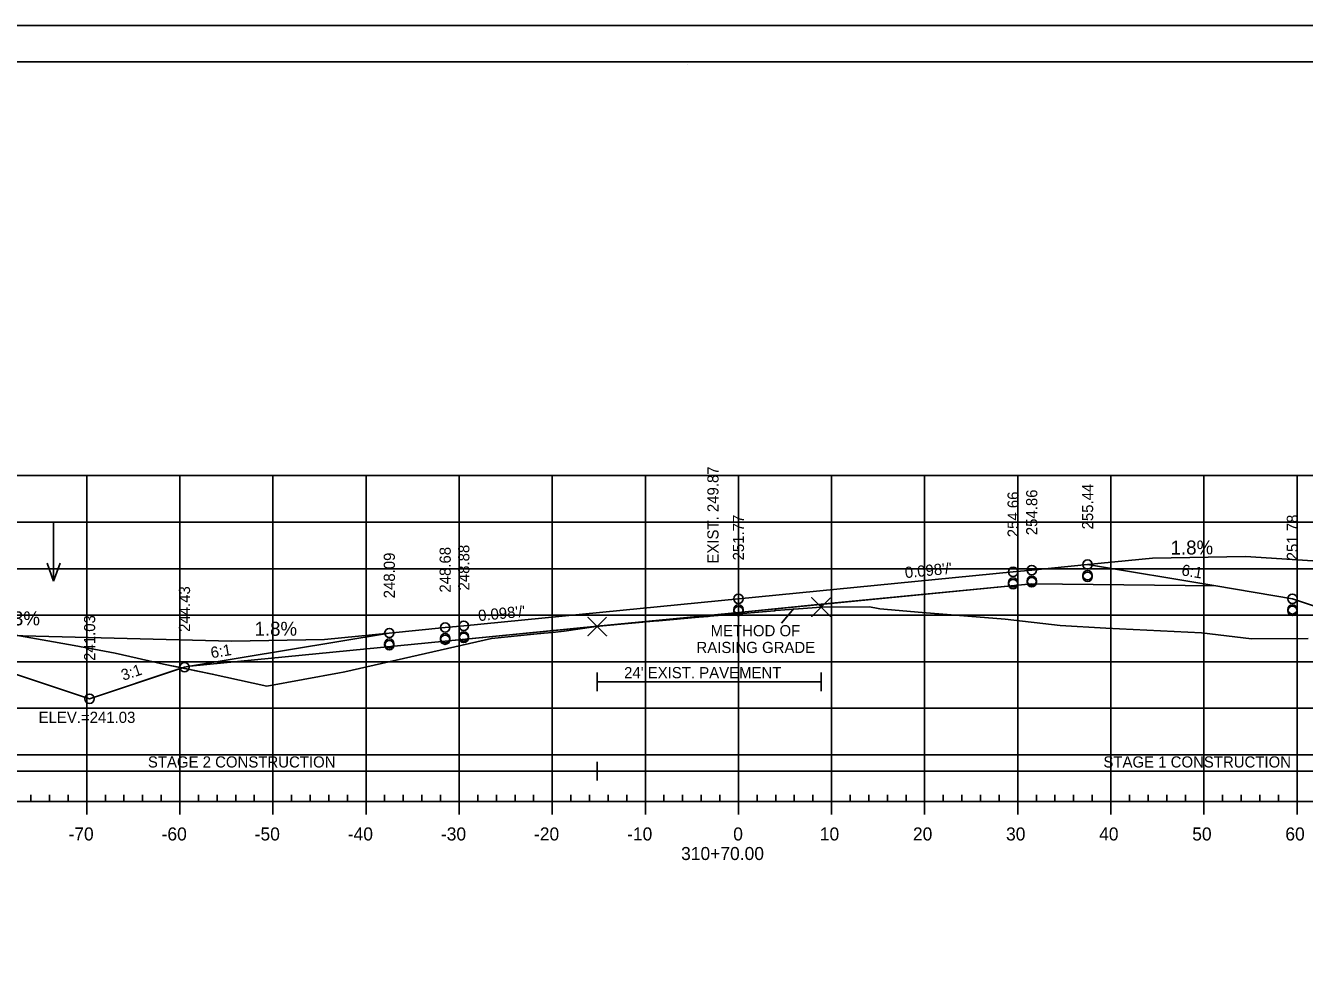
# Model space of a CAD drawing. Extents: x 1365647 to 1367999, y 387113 to 400173.
# Drawn here: x 1365817.5 to 1365954.9, y 398152.3 to 398253 of the extents above; entities that cross this region are included whole.
import ezdxf

# ---------------------------------------------------------------- set-up
doc = ezdxf.new("R2010")
doc.units = 0
for name, color, linetype in [('R_Alt Surface', 7, 'Continuous'), ('R_Axis', 7, 'Continuous'), ('R_Axis Annot', 7, 'Continuous'), ('R_Border', 7, 'Continuous'), ('R_Border Notes', 7, 'Continuous'), ('R_Contours', 7, 'Continuous'), ('R_Detour', 7, 'Continuous'), ('R_Dimension', 7, 'Continuous'), ('R_Drive', 7, 'Continuous'), ('R_Exist Surface', 7, 'Continuous'), ('R_Fin Surface', 7, 'Continuous'), ('R_Fin Surface Annot', 7, 'Continuous'), ('R_Grid', 7, 'Continuous'), ('R_No Plot', 7, 'Continuous'), ('R_Water', 7, 'Continuous'), ('R_Water Annot', 7, 'Continuous'), ('R_Xsect Elev', 7, 'Continuous')]:
    doc.layers.add(name, color=color, linetype=linetype)

msp = doc.modelspace()

# ---------------------------------------------------------------- linework, layer by layer
at = {"layer": 'R_Alt Surface'}
msp.add_lwpolyline([(1365835.17, 398184.14), (1365862.59, 398186.83), (1365894.09, 398189.93), (1365925.59, 398193.01), (1365945.36, 398192.77)], dxfattribs=at)
at = {"layer": 'R_Axis'}
for p, q in [((1365749.09, 398169.62), (1366039.09, 398169.62)), ((1365818.09, 398169.62), (1365818.09, 398170.32)), ((1365820.09, 398169.62), (1365820.09, 398170.32)), ((1365822.09, 398169.62), (1365822.09, 398170.32)), ((1365824.09, 398168.22), (1365824.09, 398169.62)), ((1365826.09, 398169.62), (1365826.09, 398170.32)), ((1365828.09, 398169.62), (1365828.09, 398170.32)), ((1365830.09, 398169.62), (1365830.09, 398170.32)), ((1365832.09, 398169.62), (1365832.09, 398170.32)), ((1365834.09, 398168.22), (1365834.09, 398169.62)), ((1365836.09, 398169.62), (1365836.09, 398170.32)), ((1365838.09, 398169.62), (1365838.09, 398170.32)), ((1365840.09, 398169.62), (1365840.09, 398170.32)), ((1365842.09, 398169.62), (1365842.09, 398170.32)), ((1365844.09, 398168.22), (1365844.09, 398169.62)), ((1365846.09, 398169.62), (1365846.09, 398170.32)), ((1365848.09, 398169.62), (1365848.09, 398170.32)), ((1365850.09, 398169.62), (1365850.09, 398170.32)), ((1365852.09, 398169.62), (1365852.09, 398170.32)), ((1365854.09, 398168.22), (1365854.09, 398169.62)), ((1365856.09, 398169.62), (1365856.09, 398170.32)), ((1365858.09, 398169.62), (1365858.09, 398170.32)), ((1365860.09, 398169.62), (1365860.09, 398170.32)), ((1365862.09, 398169.62), (1365862.09, 398170.32)), ((1365864.09, 398168.22), (1365864.09, 398169.62)), ((1365866.09, 398169.62), (1365866.09, 398170.32)), ((1365868.09, 398169.62), (1365868.09, 398170.32)), ((1365870.09, 398169.62), (1365870.09, 398170.32)), ((1365872.09, 398169.62), (1365872.09, 398170.32)), ((1365874.09, 398168.22), (1365874.09, 398169.62)), ((1365876.09, 398169.62), (1365876.09, 398170.32)), ((1365878.09, 398169.62), (1365878.09, 398170.32)), ((1365880.09, 398169.62), (1365880.09, 398170.32)), ((1365882.09, 398169.62), (1365882.09, 398170.32)), ((1365884.09, 398168.22), (1365884.09, 398169.62)), ((1365886.09, 398169.62), (1365886.09, 398170.32)), ((1365888.09, 398169.62), (1365888.09, 398170.32)), ((1365890.09, 398169.62), (1365890.09, 398170.32)), ((1365892.09, 398169.62), (1365892.09, 398170.32)), ((1365894.09, 398168.22), (1365894.09, 398169.62)), ((1365896.09, 398169.62), (1365896.09, 398170.32)), ((1365898.09, 398169.62), (1365898.09, 398170.32)), ((1365900.09, 398169.62), (1365900.09, 398170.32)), ((1365902.09, 398169.62), (1365902.09, 398170.32)), ((1365904.09, 398168.22), (1365904.09, 398169.62)), ((1365906.09, 398169.62), (1365906.09, 398170.32)), ((1365908.09, 398169.62), (1365908.09, 398170.32)), ((1365910.09, 398169.62), (1365910.09, 398170.32)), ((1365912.09, 398169.62), (1365912.09, 398170.32)), ((1365914.09, 398168.22), (1365914.09, 398169.62)), ((1365916.09, 398169.62), (1365916.09, 398170.32)), ((1365918.09, 398169.62), (1365918.09, 398170.32)), ((1365920.09, 398169.62), (1365920.09, 398170.32)), ((1365922.09, 398169.62), (1365922.09, 398170.32)), ((1365924.09, 398168.22), (1365924.09, 398169.62)), ((1365926.09, 398169.62), (1365926.09, 398170.32)), ((1365928.09, 398169.62), (1365928.09, 398170.32)), ((1365930.09, 398169.62), (1365930.09, 398170.32)), ((1365932.09, 398169.62), (1365932.09, 398170.32)), ((1365934.09, 398168.22), (1365934.09, 398169.62)), ((1365936.09, 398169.62), (1365936.09, 398170.32)), ((1365938.09, 398169.62), (1365938.09, 398170.32)), ((1365940.09, 398169.62), (1365940.09, 398170.32)), ((1365942.09, 398169.62), (1365942.09, 398170.32)), ((1365944.09, 398168.22), (1365944.09, 398169.62)), ((1365946.09, 398169.62), (1365946.09, 398170.32)), ((1365948.09, 398169.62), (1365948.09, 398170.32)), ((1365950.09, 398169.62), (1365950.09, 398170.32)), ((1365952.09, 398169.62), (1365952.09, 398170.32)), ((1365954.09, 398168.22), (1365954.09, 398169.62))]:
    msp.add_line(p, q, dxfattribs=at)
at = {"layer": 'R_Border'}
for p, q in [((1365736.09, 398249.08), (1366052.27, 398249.08)), ((1365888.61, 398248.82), (1365888.61, 398248.82)), ((1365888.61, 398248.82), (1365888.61, 398248.82))]:
    msp.add_line(p, q, dxfattribs=at)
at = {"layer": 'R_Contours'}
for p, q in [((1365925.59, 398193.01), (1365902.97, 398190.8)), ((1365945.36, 398192.77), (1365925.59, 398193.01)), ((1365953.59, 398191.39), (1365945.36, 398192.77)), ((1365902.97, 398190.8), (1365894.09, 398189.93)), ((1365898.09, 398190.12), (1365902.97, 398190.5)), ((1365902.97, 398190.8), (1365902.97, 398190.5)), ((1365902.97, 398190.5), (1365902.97, 398190.8)), ((1365902.97, 398190.5), (1365903, 398190.5)), ((1365902.97, 398190.5), (1365902.97, 398190.5)), ((1365903, 398190.5), (1365908.12, 398190.51)), ((1365909.28, 398190.31), (1365913.84, 398189.93)), ((1365966.34, 398187.14), (1365953.59, 398191.39)), ((1365894.09, 398189.93), (1365878.93, 398188.44)), ((1365897.98, 398190.11), (1365898.03, 398190.12)), ((1365898.03, 398190.12), (1365898.09, 398190.12)), ((1365878.93, 398188.44), (1365862.59, 398186.83)), ((1365867.57, 398187.13), (1365872.11, 398187.59)), ((1365874.12, 398187.76), (1365875.38, 398187.92)), ((1365875.38, 398187.92), (1365878.57, 398188.36)), ((1365878.57, 398188.36), (1365878.93, 398188.41)), ((1365878.93, 398188.41), (1365879.42, 398188.47)), ((1365878.93, 398188.41), (1365878.93, 398188.44)), ((1365878.93, 398188.44), (1365878.93, 398188.41)), ((1365933.55, 398188.22), (1365943.81, 398187.73)), ((1365862.59, 398186.83), (1365835.17, 398184.14)), ((1365834.34, 398183.96), (1365837.57, 398183.29))]:
    msp.add_line(p, q, dxfattribs=at)
for points in [[(1365908.12, 398190.51), (1365908.73, 398190.41), (1365909.28, 398190.31)], [(1365879.52, 398188.48), (1365885.36, 398189.01), (1365885.4, 398189.01)], [(1365885.4, 398189.01), (1365885.53, 398189.02), (1365889.83, 398189.41), (1365889.85, 398189.41), (1365890.83, 398189.49)], [(1365890.83, 398189.49), (1365891.03, 398189.51), (1365891.03, 398189.51), (1365892.8, 398189.65)], [(1365892.8, 398189.65), (1365892.85, 398189.65), (1365897.98, 398190.11)], [(1365913.84, 398189.93), (1365922.75, 398189.21), (1365928.65, 398188.5), (1365933.55, 398188.22)], [(1365872.11, 398187.59), (1365873.23, 398187.7), (1365874.12, 398187.76)], [(1365879.42, 398188.47), (1365879.45, 398188.47), (1365879.52, 398188.48)], [(1365943.81, 398187.73), (1365949.21, 398187.1), (1365955.29, 398187.11)], [(1365851.24, 398183.44), (1365851.65, 398183.52), (1365851.83, 398183.55), (1365867.57, 398187.13)], [(1365835.17, 398184.14), (1365834.59, 398184.04), (1365834.34, 398183.96)], [(1365837.57, 398183.29), (1365843.43, 398182), (1365851.24, 398183.44)]]:
    msp.add_lwpolyline(points, dxfattribs=at)
msp.add_lwpolyline([(1365803.78, 398187.52), (1365804.62, 398187.57), (1365806.9, 398187.69), (1365808.66, 398187.7), (1365815.27, 398187.71), (1365822.73, 398186.38), (1365827.15, 398185.54), (1365832.35, 398184.38), (1365834.34, 398183.96), (1365824.4, 398180.65)], close=True, dxfattribs=at)
at = {"layer": 'R_Detour'}
for p, q in [((1365902.97, 398190.5), (1365902.97, 398190.8)), ((1365878.93, 398188.41), (1365878.93, 398188.44))]:
    msp.add_line(p, q, dxfattribs=at)
at = {"layer": 'R_Dimension'}
msp.add_line((1365898.73, 398188.78), (1365900.04, 398190.35), dxfattribs=at)
at = {"layer": 'R_Drive'}
for p, q in [((1365938.56, 398195.74), (1365931.59, 398195.06)), ((1365948.56, 398195.92), (1365938.56, 398195.74)), ((1365958.54, 398195.3), (1365948.56, 398195.92)), ((1365789.09, 398188.13), (1365839.63, 398186.85)), ((1365849.62, 398187.03), (1365856.59, 398187.71)), ((1365839.63, 398186.85), (1365849.62, 398187.03))]:
    msp.add_line(p, q, dxfattribs=at)
at = {"layer": 'R_Exist Surface'}
msp.add_lwpolyline([(1365815.27, 398187.71), (1365822.73, 398186.38), (1365827.15, 398185.54), (1365832.35, 398184.38), (1365837.57, 398183.29), (1365843.43, 398182), (1365851.24, 398183.44), (1365851.65, 398183.52), (1365851.83, 398183.55), (1365867.57, 398187.13), (1365872.11, 398187.59), (1365873.23, 398187.7), (1365874.12, 398187.76), (1365875.38, 398187.92), (1365878.57, 398188.36), (1365878.93, 398188.41), (1365879.42, 398188.47), (1365879.45, 398188.47), (1365879.52, 398188.48), (1365885.36, 398189.01), (1365885.4, 398189.01), (1365885.53, 398189.02), (1365889.83, 398189.41), (1365889.85, 398189.41), (1365890.83, 398189.49), (1365891.03, 398189.51), (1365891.03, 398189.51), (1365892.8, 398189.65), (1365892.85, 398189.65), (1365897.98, 398190.11), (1365898.03, 398190.12), (1365898.09, 398190.12), (1365902.97, 398190.5), (1365902.97, 398190.5), (1365903, 398190.5), (1365908.12, 398190.51), (1365908.73, 398190.41), (1365909.28, 398190.31), (1365913.84, 398189.93), (1365922.75, 398189.21), (1365928.65, 398188.5), (1365933.55, 398188.22), (1365943.81, 398187.73), (1365949.21, 398187.1), (1365955.29, 398187.11)], dxfattribs=at)
at = {"layer": 'R_Fin Surface'}
msp.add_lwpolyline([(1365803.78, 398187.52), (1365824.4, 398180.65), (1365834.59, 398184.04), (1365835.17, 398184.14), (1365856.59, 398187.71), (1365862.59, 398188.3), (1365864.59, 398188.49), (1365894.09, 398191.39), (1365923.59, 398194.28), (1365925.59, 398194.47), (1365931.59, 398195.06), (1365945.36, 398192.77), (1365953.59, 398191.39), (1365984.13, 398181.22), (1366007.12, 398188.88)], dxfattribs=at)
at = {"layer": 'R_Grid'}
for p, q in [((1365749.09, 398204.62), (1366039.09, 398204.62)), ((1365824.09, 398169.62), (1365824.09, 398204.62)), ((1365834.09, 398169.62), (1365834.09, 398204.62)), ((1365844.09, 398169.62), (1365844.09, 398204.62)), ((1365854.09, 398169.62), (1365854.09, 398204.62)), ((1365864.09, 398169.62), (1365864.09, 398204.62)), ((1365874.09, 398169.62), (1365874.09, 398204.62)), ((1365884.09, 398169.62), (1365884.09, 398204.62)), ((1365894.09, 398169.62), (1365894.09, 398204.62)), ((1365904.09, 398169.62), (1365904.09, 398204.62)), ((1365914.09, 398169.62), (1365914.09, 398204.62)), ((1365924.09, 398169.62), (1365924.09, 398204.62)), ((1365934.09, 398169.62), (1365934.09, 398204.62)), ((1365944.09, 398169.62), (1365944.09, 398204.62)), ((1365954.09, 398169.62), (1365954.09, 398204.62)), ((1365749.09, 398199.62), (1366039.09, 398199.62)), ((1365749.09, 398194.62), (1366039.09, 398194.62)), ((1365749.09, 398189.62), (1366039.09, 398189.62)), ((1365749.09, 398184.62), (1366039.09, 398184.62)), ((1365749.09, 398179.62), (1366039.09, 398179.62)), ((1365749.09, 398174.62), (1366039.09, 398174.62)), ((1365749.09, 398169.62), (1366039.09, 398169.62))]:
    msp.add_line(p, q, dxfattribs=at)
at = {"layer": 'R_No Plot'}
msp.add_line((1365723.69, 398252.97), (1366057.03, 398252.97), dxfattribs=at)
msp.add_lwpolyline([(1365723.69, 398252.97), (1366057.03, 398252.97), (1366057.03, 398039.63), (1365723.69, 398039.63)], close=True, dxfattribs=at)
for points in [[(1365902.97, 398190.5), (1365901.97, 398191.5), (1365902.97, 398190.5), (1365901.97, 398189.5), (1365902.97, 398190.5), (1365903.97, 398189.5), (1365902.97, 398190.5), (1365903.97, 398191.5)], [(1365878.93, 398188.41), (1365877.93, 398189.41), (1365878.93, 398188.41), (1365877.93, 398187.41), (1365878.93, 398188.41), (1365879.93, 398187.41), (1365878.93, 398188.41), (1365879.93, 398189.41)]]:
    msp.add_lwpolyline(points, dxfattribs=at)
for centre in [(1365923.59, 398194.28), (1365925.59, 398194.47), (1365931.59, 398195.06), (1365931.59, 398193.92), (1365923.59, 398193.13), (1365923.59, 398192.96), (1365925.59, 398193.33), (1365925.59, 398193.16), (1365931.59, 398193.75), (1365894.09, 398191.39), (1365953.59, 398191.39), (1365894.09, 398190.24), (1365894.09, 398190.07), (1365953.59, 398190.25), (1365953.59, 398190.08), (1365864.59, 398188.49), (1365856.59, 398187.71), (1365862.59, 398188.3), (1365862.59, 398187.15), (1365862.59, 398186.99), (1365864.59, 398187.35), (1365864.59, 398187.18), (1365856.59, 398186.57), (1365856.59, 398186.4), (1365834.59, 398184.04), (1365824.4, 398180.65)]:
    msp.add_circle(centre, 0.5, dxfattribs=at)
at = {"layer": 'R_Water'}
for p, q in [((1365878.93, 398181.45), (1365878.93, 398183.45)), ((1365902.97, 398181.45), (1365902.97, 398183.45)), ((1365878.93, 398182.45), (1365902.97, 398182.45)), ((1365878.93, 398171.87), (1365878.93, 398173.87)), ((1365803.78, 398172.87), (1365878.93, 398172.87)), ((1365878.93, 398172.87), (1366007.12, 398172.87))]:
    msp.add_line(p, q, dxfattribs=at)
at = {"layer": 'R_Water Annot'}
for p, q in [((1365820.53, 398199.57), (1365820.53, 398193.29)), ((1365820.53, 398193.29), (1365819.83, 398195.21)), ((1365820.53, 398193.29), (1365821.23, 398195.21))]:
    msp.add_line(p, q, dxfattribs=at)

# ---------------------------------------------------------------- texts
at = {"layer": 'R_Axis Annot'}
for s, p in [('-70', (1365822.13, 398165.42)), ('-60', (1365832.13, 398165.42)), ('-50', (1365842.13, 398165.42)), ('-40', (1365852.13, 398165.42)), ('-30', (1365862.13, 398165.42)), ('-20', (1365872.13, 398165.42)), ('-10', (1365882.13, 398165.42)), ('0', (1365893.53, 398165.42)), ('10', (1365902.83, 398165.42)), ('20', (1365912.83, 398165.42)), ('30', (1365922.83, 398165.42)), ('40', (1365932.83, 398165.42)), ('50', (1365942.83, 398165.42)), ('60', (1365952.83, 398165.42)), ('310+70.00', (1365887.93, 398163.32))]:
    msp.add_text(s, height=1.4, dxfattribs=at).set_placement(p)
at = {"layer": 'R_Border Notes'}
msp.add_text('ELEV.=241.03', height=1.2, dxfattribs=at).set_placement((1365818.92, 398178.05))
at = {"layer": 'R_Drive'}
for s, rotation, p in [('1.8%', 0.4107, (1365940.51, 398196.13)), ('DRIVE 1.83%', 359.9004, (1365806.69, 398188.55)), ('1.8%', 0.0996, (1365842.11, 398187.41))]:
    msp.add_text(s, height=1.5, rotation=rotation, dxfattribs=at).set_placement(p)
at = {"layer": 'R_Fin Surface Annot'}
for s, rotation, p in [("0.098'/'", 5.5972, (1365912.02, 398193.6)), ('6:1', 350.5377, (1365941.62, 398193.92)), ("0.098'/'", 5.5972, (1365866.19, 398188.98)), ('6:1', 9.4624, (1365837.5, 398184.99)), ('3:1', 18.4349, (1365828.01, 398182.57))]:
    msp.add_text(s, height=1.2, rotation=rotation, dxfattribs=at).set_placement(p)
at = {"layer": 'R_Water'}
for s, p in [('METHOD OF', (1365891.1, 398187.36)), ('RAISING GRADE', (1365889.58, 398185.56)), ("24' EXIST. PAVEMENT", (1365881.81, 398182.85)), ('STAGE 2 CONSTRUCTION', (1365830.66, 398173.26)), ('STAGE 1 CONSTRUCTION', (1365933.29, 398173.26))]:
    msp.add_text(s, height=1.2, dxfattribs=at).set_placement(p)
at = {"layer": 'R_Xsect Elev'}
for s, p in [('EXIST. 249.87', (1365891.95, 398195.17)), ('254.66', (1365924.19, 398198)), ('254.86', (1365926.19, 398198.22)), ('255.44', (1365932.19, 398198.84)), ('251.77', (1365894.69, 398195.51)), ('251.78', (1365954.19, 398195.52)), ('248.88', (1365865.19, 398192.28)), ('248.09', (1365857.19, 398191.44)), ('248.68', (1365863.19, 398192.05)), ('244.43', (1365835.19, 398187.83)), ('241.03', (1365825, 398184.72))]:
    msp.add_text(s, height=1.2, rotation=90, dxfattribs=at).set_placement(p)

doc.saveas('drawing.dxf')
